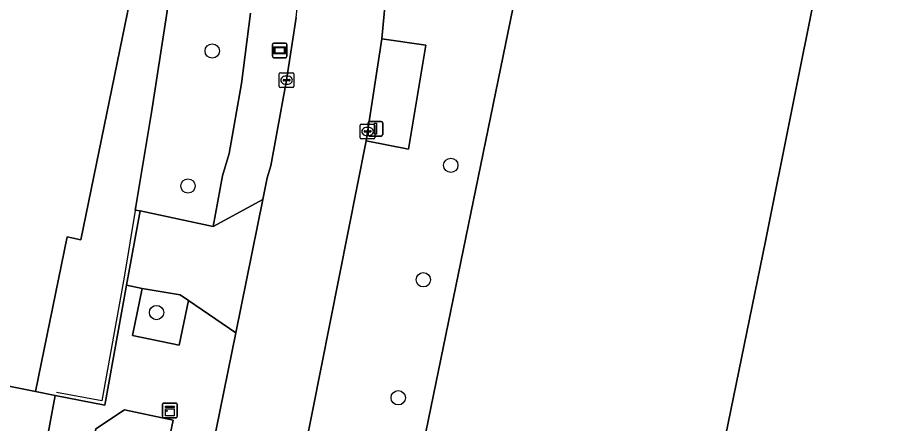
# Model space of a CAD drawing. Extents: x 158086 to 159499, y 382904 to 383981.
# Drawn here: x 158691.5 to 158750.9, y 383027.7 to 383055.4 of the extents above; entities that cross this region are included whole.
import ezdxf

# ---------------------------------------------------------------- set-up
doc = ezdxf.new("R2010")
doc.units = 0
for name, color, linetype in [('IMGEO_Boom', 7, 'Continuous'), ('IMGEO_Erf', 7, 'Continuous'), ('IMGEO_Groenvoorziening', 7, 'Continuous'), ('IMGEO_Hek', 7, 'Continuous'), ('IMGEO_Kast', 7, 'Continuous'), ('IMGEO_Kolk', 7, 'Continuous'), ('IMGEO_Lichtmast', 7, 'Continuous'), ('IMGEO_Pand', 7, 'Continuous'), ('IMGEO_Rijbaan_lokaal_open', 7, 'Continuous'), ('IMGEO_Voetpad_open', 7, 'Continuous'), ('IMGEO_Wegwijzer', 7, 'Continuous')]:
    doc.layers.add(name, color=color, linetype=linetype)

msp = doc.modelspace()

# ---------------------------------------------------------------- linework, layer by layer
at = {"layer": 'IMGEO_Boom'}
for centre in [(158704.793, 383053.072), (158721.043, 383045.288), (158703.142, 383043.881), (158719.17, 383037.497), (158701, 383035.267), (158717.463, 383029.465)]:
    msp.add_circle(centre, 0.489, dxfattribs=at)
at = {"layer": 'IMGEO_Erf'}
msp.add_lwpolyline([(158698.961, 383037.13), (158699.877, 383042.186), (158699.551, 383042.24), (158699.591, 383042.478), (158700.657, 383048.88), (158702.011, 383057.703), (158702.775, 383063.825), (158702.578, 383072.359), (158702.507, 383076.913), (158698.852, 383076.496), (158699.388, 383071.79), (158702.204, 383071.182), (158695.839, 383040.207), (158694.907, 383040.416), (158692.751, 383029.887), (158694.1, 383029.62), (158697.481, 383028.961)], close=True, dxfattribs=at)
msp.add_lwpolyline([(158530.651, 383057.957), (158636.412, 383036.336), (158636.65, 383037.501), (158655.925, 383033.564), (158655.686, 383032.396), (158693.185, 383024.73), (158694.1, 383029.62), (158692.751, 383029.887), (158678.002, 383032.84), (158678.12, 383033.51), (158674.321, 383034.276), (158674.18, 383033.611), (158673.715, 383033.707), (158660.912, 383036.385), (158664.207, 383052.474), (158664.05, 383052.508), (158639.799, 383057.775), (158638.472, 383051.361), (158642.343, 383050.573), (158646.41, 383049.745), (158646.215, 383048.785), (158658.741, 383046.149), (158656.938, 383037.28), (158647.296, 383039.24)], dxfattribs=at)
at = {"layer": 'IMGEO_Groenvoorziening'}
msp.add_lwpolyline([(158707.974, 383065.543), (158707.549, 383072.604), (158702.578, 383072.359), (158702.775, 383063.825), (158702.011, 383057.703), (158700.657, 383048.88), (158699.591, 383042.478), (158699.551, 383042.24), (158699.877, 383042.186), (158704.859, 383041.124), (158705.501, 383044.567), (158705.945, 383046.082), (158706.776, 383050.851), (158707.395, 383055.653)], dxfattribs=at)
for points in [[(158700.022, 383036.908), (158699.355, 383033.698), (158702.549, 383033.055), (158703.184, 383036.082), (158702.618, 383036.461)], [(158702.134, 383027.948), (158698.818, 383028.643), (158696.865, 383027.349), (158696.297, 383024.629), (158701.225, 383023.626)]]:
    msp.add_lwpolyline(points, close=True, dxfattribs=at)
at = {"layer": 'IMGEO_Hek'}
for points in [[(158702.578, 383072.359), (158702.775, 383063.825), (158702.011, 383057.703), (158700.657, 383048.88), (158699.591, 383042.478)], [(158699.591, 383042.478), (158698.792, 383037.68)], [(158698.792, 383037.68), (158697.284, 383029.25), (158694.18, 383029.823)]]:
    msp.add_lwpolyline(points, dxfattribs=at)
at = {"layer": 'IMGEO_Kast'}
for p, q in [((158701.408, 383028.181), (158701.408, 383029.022)), ((158701.408, 383029.022), (158701.408, 383028.181)), ((158701.483, 383029.106), (158702.324, 383029.106)), ((158702.324, 383029.106), (158701.483, 383029.106)), ((158702.408, 383029.031), (158702.408, 383028.19)), ((158702.408, 383028.19), (158702.408, 383029.031)), ((158702.333, 383028.106), (158701.492, 383028.106)), ((158701.492, 383028.106), (158702.333, 383028.106))]:
    msp.add_line(p, q, dxfattribs=at)
for points in [[(158701.603, 383028.896), (158702.203, 383028.896), (158702.203, 383028.811), (158701.603, 383028.811), (158701.603, 383028.896)], [(158701.603, 383028.721), (158702.203, 383028.721), (158702.203, 383028.232), (158701.603, 383028.232), (158701.603, 383028.721)]]:
    msp.add_lwpolyline(points, dxfattribs=at)
msp.add_circle((158701.687, 383028.57), 0.0377, dxfattribs=at)
for centre, start, end in [((158701.486, 383029.028), 92.4484, 184.28452), ((158701.486, 383029.028), 92.4484, 184.28452), ((158702.33, 383029.028), 2.4484, 94.28452), ((158702.33, 383029.028), 2.4484, 94.28452), ((158701.486, 383028.184), 182.4484, 274.28452), ((158701.486, 383028.184), 182.4484, 274.28452), ((158702.33, 383028.184), 272.4484, 4.28452), ((158702.33, 383028.184), 272.4484, 4.28452)]:
    msp.add_arc(centre, 0.0779, start, end, dxfattribs=at)
at = {"layer": 'IMGEO_Kolk'}
for p, q in [((158709.36, 383050.656), (158709.36, 383051.508)), ((158709.435, 383051.582), (158710.287, 383051.582)), ((158709.848, 383051.362), (158709.873, 383051.362)), ((158710.361, 383051.508), (158710.361, 383050.656)), ((158709.619, 383051.076), (158709.619, 383051.088)), ((158710.057, 383051.039), (158709.659, 383051.039)), ((158709.662, 383051.125), (158710.06, 383051.125)), ((158709.871, 383050.802), (158709.846, 383050.802)), ((158710.103, 383051.088), (158710.103, 383051.076)), ((158710.287, 383050.582), (158709.435, 383050.582)), ((158714.872, 383047.166), (158714.872, 383048.018)), ((158714.947, 383048.092), (158715.799, 383048.092)), ((158715.36, 383047.872), (158715.385, 383047.872)), ((158715.873, 383048.018), (158715.873, 383047.166)), ((158715.131, 383047.586), (158715.131, 383047.598)), ((158715.569, 383047.549), (158715.171, 383047.549)), ((158715.174, 383047.635), (158715.572, 383047.635)), ((158715.383, 383047.312), (158715.358, 383047.312)), ((158715.615, 383047.598), (158715.615, 383047.586)), ((158715.799, 383047.092), (158714.947, 383047.092))]:
    msp.add_line(p, q, dxfattribs=at)
for points in [[(158709.36, 383050.656), (158709.36, 383051.508)], [(158709.435, 383051.582), (158710.287, 383051.582)], [(158710.361, 383051.508), (158710.361, 383050.656)], [(158710.287, 383050.582), (158709.435, 383050.582)], [(158714.872, 383047.166), (158714.872, 383048.018)], [(158714.947, 383048.092), (158715.799, 383048.092)], [(158715.873, 383048.018), (158715.873, 383047.166)], [(158715.799, 383047.092), (158714.947, 383047.092)]]:
    msp.add_lwpolyline(points, dxfattribs=at)
for centre, radius, start, end in [((158709.437, 383051.506), 0.0765, 91.55205, 178.44795), ((158709.437, 383051.506), 0.0765, 91.55205, 178.44795), ((158710.285, 383051.506), 0.0765, 1.55205, 88.44795), ((158710.285, 383051.506), 0.0765, 1.55205, 88.44795), ((158709.659, 383051.085), 0.0403, 85.87752, 175.75265), ((158709.656, 383051.075), 0.0366, 178.93798, 274.71019), ((158710.06, 383051.082), 0.043, 264.86636, 352.45326), ((158710.064, 383051.087), 0.0386, 1.73085, 96.63898), ((158709.437, 383050.658), 0.0765, 181.55205, 268.44795), ((158709.437, 383050.658), 0.0765, 181.55205, 268.44795), ((158710.285, 383050.658), 0.0765, 271.55205, 358.44795), ((158710.285, 383050.658), 0.0765, 271.55205, 358.44795), ((158714.949, 383048.016), 0.0765, 91.55205, 178.44795), ((158714.949, 383048.016), 0.0765, 91.55205, 178.44795), ((158715.797, 383048.016), 0.0765, 1.55205, 88.44795), ((158715.797, 383048.016), 0.0765, 1.55205, 88.44795), ((158714.949, 383047.168), 0.0765, 181.55205, 268.44795), ((158714.949, 383047.168), 0.0765, 181.55205, 268.44795), ((158715.171, 383047.595), 0.0403, 85.87752, 175.75265), ((158715.168, 383047.585), 0.0366, 178.93798, 274.71019), ((158715.572, 383047.592), 0.043, 264.86636, 352.45326), ((158715.576, 383047.597), 0.0386, 1.73085, 96.63898), ((158715.797, 383047.168), 0.0765, 271.55205, 358.44795), ((158715.797, 383047.168), 0.0765, 271.55205, 358.44795)]:
    msp.add_arc(centre, radius, start, end, dxfattribs=at)
for centre, major_axis, ratio, start_param, end_param in [((158709.847, 383051.082), (-0.387, 0.002), 0.722429, 4.712389, 7.853982), ((158709.872, 383051.082), (-0.39, 0.002), 0.717154, 1.570796, 4.712389), ((158715.359, 383047.592), (-0.387, 0.002), 0.722429, 4.712389, 7.853982), ((158715.384, 383047.592), (-0.39, 0.002), 0.717154, 1.570796, 4.712389)]:
    msp.add_ellipse(centre, major_axis=major_axis, ratio=ratio, start_param=start_param, end_param=end_param, dxfattribs=at)
at = {"layer": 'IMGEO_Lichtmast'}
for p, q in [((158715.415, 383047.381), (158715.415, 383048.181)), ((158715.415, 383048.181), (158715.415, 383047.381)), ((158715.515, 383048.281), (158716.305, 383048.281)), ((158716.305, 383048.281), (158715.515, 383048.281)), ((158716.405, 383048.181), (158716.405, 383047.381)), ((158716.405, 383047.381), (158716.405, 383048.181)), ((158716.305, 383047.281), (158715.515, 383047.281)), ((158715.515, 383047.281), (158716.305, 383047.281))]:
    msp.add_line(p, q, dxfattribs=at)
msp.add_lwpolyline([(158715.835, 383048.156), (158715.985, 383048.156), (158715.985, 383047.406), (158715.835, 383047.406), (158715.835, 383048.156)], dxfattribs=at)
for centre, start, end in [((158715.515, 383048.181), 90, 180), ((158715.515, 383048.181), 90, 180), ((158716.305, 383048.181), 0, 90), ((158716.305, 383048.181), 360, 90), ((158715.515, 383047.381), 180, 270), ((158715.515, 383047.381), 180, 270), ((158716.305, 383047.381), 270, 0), ((158716.305, 383047.381), 270, 0)]:
    msp.add_arc(centre, 0.1, start, end, dxfattribs=at)
at = {"layer": 'IMGEO_Pand'}
for points in [[(158702.204, 383071.182), (158699.388, 383071.79), (158698.852, 383076.496), (158702.507, 383076.913), (158702.487, 383077.145), (158701.993, 383083.002), (158698.386, 383082.673), (158698.022, 383086.826), (158698.058, 383086.829), (158697.904, 383088.562), (158670.9, 383086.13), (158670.851, 383085.89), (158664.05, 383052.508), (158664.207, 383052.474), (158660.912, 383036.385), (158673.715, 383033.707), (158674.18, 383033.611), (158674.321, 383034.276), (158678.12, 383033.51), (158678.002, 383032.84), (158692.751, 383029.887), (158694.907, 383040.416), (158695.839, 383040.207)], [(158788.619, 383047.357), (158788.884, 383048.644), (158785.074, 383049.427), (158786.952, 383058.944), (158787.714, 383062.657), (158782.229, 383063.783), (158781.694, 383061.178), (158748.125, 383068.073), (158746.016, 383057.807), (158742.475, 383040.135), (158738.473, 383020.655), (158773.11, 383013.54), (158776.93, 383012.756), (158782.337, 383011.645), (158784.337, 383021.381), (158783.308, 383021.593)], [(158746.016, 383057.807), (158731.365, 383060.817), (158726.467, 383061.823), (158718.839, 383024.688), (158721.552, 383024.131), (158723.962, 383023.636), (158738.473, 383020.655), (158742.475, 383040.135)]]:
    msp.add_lwpolyline(points, close=True, dxfattribs=at)
at = {"layer": 'IMGEO_Rijbaan_lokaal_open'}
for points in [[(158715.282, 383046.961), (158716.349, 383053.888), (158716.838, 383059.249), (158716.931, 383061.498), (158716.949, 383065.587), (158716.956, 383066.058)], [(158710.506, 383055.354), (158709.861, 383051.074), (158708.796, 383045.254), (158708.528, 383044.437), (158708.229, 383042.958), (158706.396, 383033.889), (158704.794, 383025.964), (158704.637, 383024.774)], [(158709.229, 383025.701), (158710.998, 383025.352), (158715.282, 383046.961)]]:
    msp.add_lwpolyline(points, dxfattribs=at)
msp.add_arc((158654.594, 383062.854), 56.413, 352.35985, 2.68213, dxfattribs=at)
at = {"layer": 'IMGEO_Voetpad_open'}
for points in [[(158726.467, 383061.823), (158720.006, 383061.91), (158719.808, 383058.489), (158716.838, 383059.249), (158716.349, 383053.888), (158719.353, 383053.458), (158718.172, 383046.377), (158715.282, 383046.961), (158710.998, 383025.352), (158710.956, 383025.139), (158713.934, 383024.363), (158718.64, 383023.433), (158718.839, 383024.688)], [(158716.349, 383053.888), (158715.282, 383046.961), (158718.172, 383046.377), (158719.353, 383053.458)], [(158708.229, 383042.958), (158704.859, 383041.124), (158699.877, 383042.186), (158698.961, 383037.13), (158700.022, 383036.908), (158702.618, 383036.461), (158703.184, 383036.082), (158706.396, 383033.889)], [(158706.396, 383033.889), (158703.184, 383036.082), (158702.549, 383033.055), (158699.355, 383033.698), (158700.022, 383036.908), (158698.961, 383037.13), (158697.481, 383028.961), (158694.1, 383029.62), (158693.185, 383024.73), (158696.297, 383024.629), (158696.865, 383027.349), (158698.818, 383028.643), (158702.134, 383027.948), (158701.225, 383023.626), (158704.637, 383024.774), (158704.794, 383025.964)]]:
    msp.add_lwpolyline(points, close=True, dxfattribs=at)
msp.add_lwpolyline([(158707.395, 383055.653), (158706.776, 383050.851), (158705.945, 383046.082), (158705.501, 383044.567), (158704.859, 383041.124), (158708.229, 383042.958), (158708.528, 383044.437), (158708.796, 383045.254), (158709.861, 383051.074), (158710.506, 383055.354)], dxfattribs=at)
msp.add_arc((158654.594, 383062.854), 56.413, 352.35985, 2.68213, dxfattribs=at)
at = {"layer": 'IMGEO_Wegwijzer'}
for p, q in [((158708.894, 383052.712), (158708.894, 383053.512)), ((158708.894, 383053.512), (158708.894, 383052.712)), ((158708.994, 383053.612), (158709.784, 383053.612)), ((158709.784, 383053.612), (158708.994, 383053.612)), ((158709.884, 383053.512), (158709.884, 383052.712)), ((158709.884, 383052.712), (158709.884, 383053.512)), ((158709.784, 383052.612), (158708.994, 383052.612)), ((158708.994, 383052.612), (158709.784, 383052.612))]:
    msp.add_line(p, q, dxfattribs=at)
for points in [[(158708.995, 383053.344), (158709.783, 383053.344), (158709.783, 383052.88), (158708.995, 383052.88), (158708.995, 383053.344)], [(158709.06, 383053.279), (158709.06, 383052.945), (158709.718, 383052.945), (158709.718, 383053.279), (158709.06, 383053.279)]]:
    msp.add_lwpolyline(points, dxfattribs=at)
for centre, start, end in [((158708.994, 383053.512), 90, 180), ((158708.994, 383053.512), 90, 180), ((158709.784, 383053.512), 0, 90), ((158709.784, 383053.512), 360, 90), ((158708.994, 383052.712), 180, 270), ((158708.994, 383052.712), 180, 270), ((158709.784, 383052.712), 270, 0), ((158709.784, 383052.712), 270, 0)]:
    msp.add_arc(centre, 0.1, start, end, dxfattribs=at)

doc.saveas('drawing.dxf')
